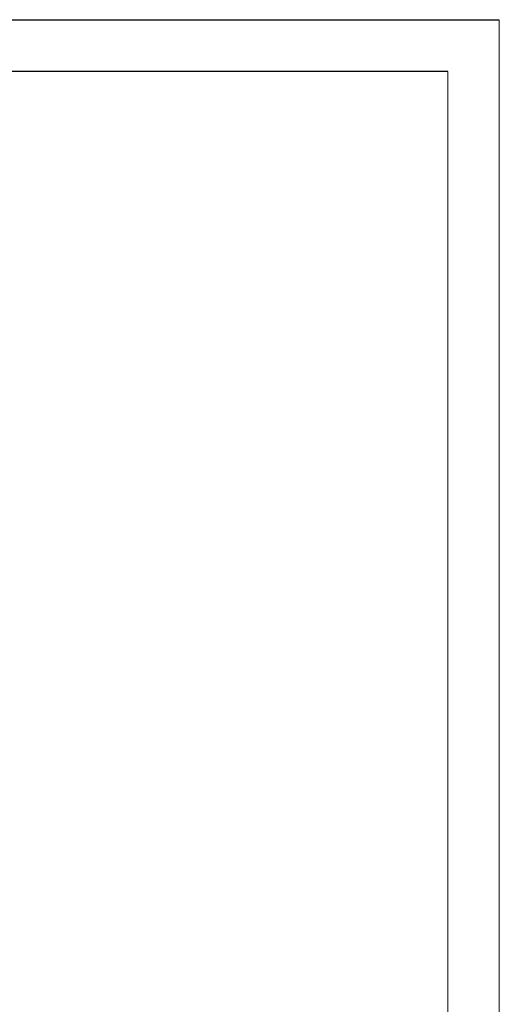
# Model space of a CAD drawing. Header units: millimetres. Extents: x 0 to 650, y -1 to 707.
# Tile 348 of 348: x 556 to 649, y 516 to 707. Entities that reach past the tile are written whole.
import ezdxf

# ---------------------------------------------------------------- set-up
doc = ezdxf.new("R2010")
doc.units = ezdxf.units.MM
doc.header["$MEASUREMENT"] = 0
doc.layers.add('Desenho 2D - Geral.2D', color=7, linetype='Continuous')

msp = doc.modelspace()

# ---------------------------------------------------------------- linework, layer by layer
at = {"layer": 'Desenho 2D - Geral.2D', "color": 7, "linetype": 'Continuous', "lineweight": 0}
for p, q in [((0, 707.3), (649.46, 707.3)), ((165.06, 707.32), (649.46, 707.36)), ((649.46, 707.3), (649.46, 0)), ((34.53, 697.3), (639.46, 697.36)), ((34.53, 697.3), (639.46, 697.3)), ((639.46, 697.3), (639.46, 10))]:
    msp.add_line(p, q, dxfattribs=at)

doc.saveas('drawing.dxf')
